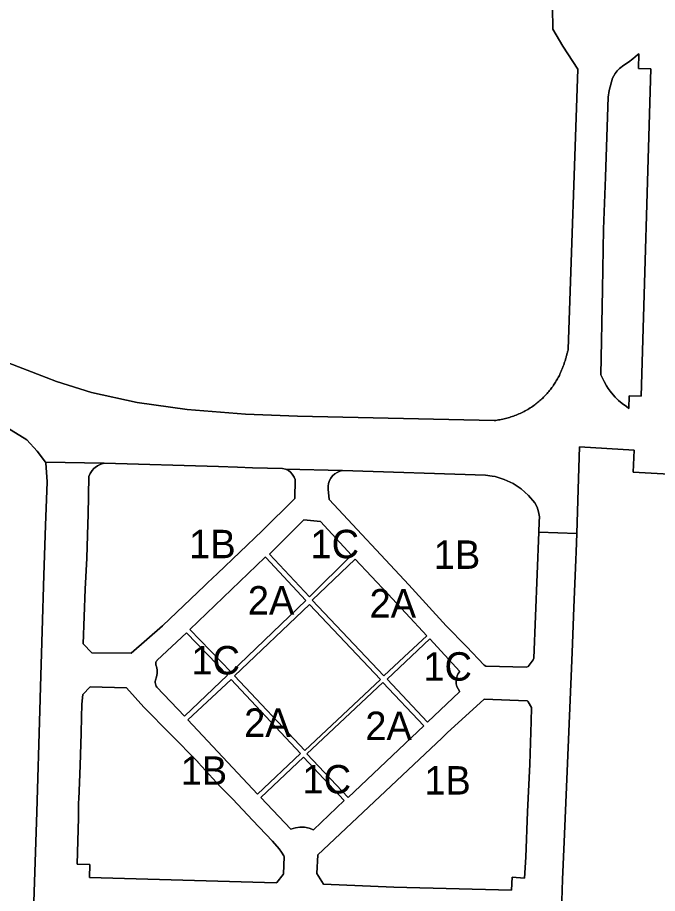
# Model space of a CAD drawing. Extents: x 598968 to 613553, y 4409678 to 4430833.
# Drawn here: x 607180.9 to 607451, y 4415273.1 to 4415642.7 of the extents above; entities that cross this region are included whole.
import ezdxf

# ---------------------------------------------------------------- set-up
doc = ezdxf.new("R2010")
doc.units = 0
for name, color, linetype in [('1', 7, 'Continuous'), ('ZONA 1B. Illes de cases extensives - ANNEX III C', 7, 'Continuous'), ('ZONA 1C. Cases aïllades centrals - ANNEX III C', 7, 'Continuous'), ('ZONA 2A. Fileres de cases - ANNEX III C', 7, 'Continuous')]:
    doc.layers.add(name, color=color, linetype=linetype)

msp = doc.modelspace()

# ---------------------------------------------------------------- linework, layer by layer
at = {"layer": '1'}
for points in [[(607406.6242, 4415647.0096), (607406.8143, 4415637.7598), (607411.0542, 4415630.54), (607417.3242, 4415620.9505), (607413.2751, 4415502.7632), (607413.1962, 4415502.4127), (607413.115, 4415502.0626), (607413.0316, 4415501.7132), (607412.946, 4415501.3642), (607412.858, 4415501.0159), (607412.7679, 4415500.6681), (607412.6756, 4415500.3208), (607412.5809, 4415499.9742), (607412.4841, 4415499.6282), (607412.385, 4415499.2829), (607412.2837, 4415498.9382), (607412.1801, 4415498.5941), (607412.0744, 4415498.2507), (607411.9664, 4415497.908), (607411.8562, 4415497.5661), (607411.7438, 4415497.2248), (607411.6293, 4415496.8842), (607411.5125, 4415496.5444), (607411.3935, 4415496.2054), (607411.2724, 4415495.8672), (607411.1491, 4415495.5297), (607411.0236, 4415495.193), (607410.8959, 4415494.8572), (607410.7661, 4415494.5221), (607410.6341, 4415494.188), (607410.5, 4415493.8546), (607410.3637, 4415493.5222), (607410.2253, 4415493.1906), (607410.0847, 4415492.86), (607409.942, 4415492.5302), (607409.7972, 4415492.2014), (607409.5559, 4415491.7154), (607409.3072, 4415491.2333), (607409.0513, 4415490.7549), (607408.7881, 4415490.2805), (607408.5177, 4415489.8101), (607408.2402, 4415489.3438), (607407.9557, 4415488.8818), (607407.6643, 4415488.4242), (607407.3659, 4415487.971), (607407.0606, 4415487.5224), (607406.7486, 4415487.0785), (607406.4299, 4415486.6394), (607406.1046, 4415486.2052), (607405.7727, 4415485.7758), (607405.4344, 4415485.3517), (607405.0896, 4415484.9327), (607404.7386, 4415484.519), (607404.3813, 4415484.1106), (607404.0179, 4415483.7078), (607403.6484, 4415483.3105), (607403.2729, 4415482.9188), (607402.8916, 4415482.5329), (607402.5044, 4415482.1528), (607402.1115, 4415481.7786), (607401.7129, 4415481.4104), (607401.309, 4415481.0483), (607400.8994, 4415480.6924), (607400.4846, 4415480.3427), (607400.0644, 4415479.9994), (607399.6391, 4415479.6624), (607399.2088, 4415479.332), (607398.7211, 4415478.9823), (607398.2277, 4415478.6407), (607397.7287, 4415478.3074), (607397.2242, 4415477.9825), (607396.7143, 4415477.6659), (607396.1993, 4415477.3579), (607395.6792, 4415477.0585), (607395.1542, 4415476.7679), (607394.6246, 4415476.486), (607394.0902, 4415476.2128), (607393.5513, 4415475.9488), (607393.0081, 4415475.6937), (607392.4607, 4415475.4476), (607391.9094, 4415475.2108), (607391.3541, 4415474.9831), (607390.7952, 4415474.7647), (607390.2327, 4415474.5557), (607389.6667, 4415474.356), (607389.0976, 4415474.1657), (607388.5254, 4415473.985), (607387.9503, 4415473.8138), (607387.3723, 4415473.6522), (607386.7919, 4415473.5002), (607386.2089, 4415473.3579), (607385.6236, 4415473.2254), (607385.0362, 4415473.1026), (607384.4468, 4415472.9897), (607383.8556, 4415472.8865), (607383.2628, 4415472.7932), (607382.6686, 4415472.7097), (607382.073, 4415472.6362), (607299.0176, 4415474.5198), (607277.0663, 4415475.307), (607252.4404, 4415477.2583), (607231.3405, 4415480.2419), (607212.0512, 4415484.5566), (607197.4016, 4415489.156), (607193.0386, 4415490.8194), (607175.1146, 4415497.6531)], [(607175.1146, 4415497.6531), (607193.0386, 4415490.8194), (607197.4016, 4415489.156), (607212.0512, 4415484.5566), (607231.3405, 4415480.2419), (607252.4404, 4415477.2583), (607277.0663, 4415475.307), (607299.0176, 4415474.5198), (607382.073, 4415472.6362), (607382.6686, 4415472.7097), (607383.2628, 4415472.7932), (607383.8556, 4415472.8865), (607384.4468, 4415472.9897), (607385.0362, 4415473.1026), (607385.6236, 4415473.2254), (607386.2089, 4415473.3579), (607386.7919, 4415473.5002), (607387.3723, 4415473.6522), (607387.9503, 4415473.8138), (607388.5254, 4415473.985), (607389.0976, 4415474.1657), (607389.6667, 4415474.356), (607390.2327, 4415474.5557), (607390.7952, 4415474.7647), (607391.3541, 4415474.9831), (607391.9094, 4415475.2108), (607392.4607, 4415475.4476), (607393.0081, 4415475.6937), (607393.5513, 4415475.9488), (607394.0902, 4415476.2128), (607394.6246, 4415476.486), (607395.1542, 4415476.7679), (607395.6792, 4415477.0585), (607396.1993, 4415477.3579), (607396.7143, 4415477.6659), (607397.2242, 4415477.9825), (607397.7287, 4415478.3074), (607398.2277, 4415478.6407), (607398.7211, 4415478.9823), (607399.2088, 4415479.332), (607399.6391, 4415479.6624), (607400.0644, 4415479.9994), (607400.4846, 4415480.3427), (607400.8994, 4415480.6924), (607401.309, 4415481.0483), (607401.7129, 4415481.4104), (607402.1115, 4415481.7786), (607402.5044, 4415482.1528), (607402.8916, 4415482.5329), (607403.2729, 4415482.9188), (607403.6484, 4415483.3105), (607404.0179, 4415483.7078), (607404.3813, 4415484.1106), (607404.7386, 4415484.519), (607405.0896, 4415484.9327), (607405.4344, 4415485.3517), (607405.7727, 4415485.7758), (607406.1046, 4415486.2052), (607406.4299, 4415486.6394), (607406.7486, 4415487.0785), (607407.0606, 4415487.5224), (607407.3659, 4415487.971), (607407.6643, 4415488.4242), (607407.9557, 4415488.8818), (607408.2402, 4415489.3438), (607408.5177, 4415489.8101), (607408.7881, 4415490.2805), (607409.0513, 4415490.7549), (607409.3072, 4415491.2333), (607409.5559, 4415491.7154), (607409.7972, 4415492.2014), (607409.942, 4415492.5302), (607410.0847, 4415492.86), (607410.2253, 4415493.1906), (607410.3637, 4415493.5222), (607410.5, 4415493.8546), (607410.6341, 4415494.188), (607410.7661, 4415494.5221), (607410.8959, 4415494.8572), (607411.0236, 4415495.193), (607411.1491, 4415495.5297), (607411.2724, 4415495.8672), (607411.3935, 4415496.2054), (607411.5125, 4415496.5444), (607411.6293, 4415496.8842), (607411.7438, 4415497.2248), (607411.8562, 4415497.5661), (607411.9664, 4415497.908), (607412.0744, 4415498.2507), (607412.1801, 4415498.5941), (607412.2837, 4415498.9382), (607412.385, 4415499.2829), (607412.4841, 4415499.6282), (607412.5809, 4415499.9742), (607412.6756, 4415500.3208), (607412.7679, 4415500.6681), (607412.858, 4415501.0159), (607412.946, 4415501.3642), (607413.0316, 4415501.7132), (607413.115, 4415502.0626), (607413.1962, 4415502.4127), (607413.2751, 4415502.7632), (607417.3242, 4415620.9505), (607411.0542, 4415630.54), (607406.8143, 4415637.7598), (607406.6242, 4415647.0096)], [(607176.4107, 4415469.791), (607184.7972, 4415464.4644), (607189.1776, 4415459.6945), (607192.6851, 4415455.1616), (607217.4518, 4415454.6316), (607265.6812, 4415453.2425), (607273.7511, 4415452.9827), (607280.061, 4415452.7728), (607292.7609, 4415452.353), (607294.0309, 4415452.0731), (607318.0105, 4415451.5935), (607378.3398, 4415449.6246), (607381.2593, 4415449.1669), (607382.3873, 4415448.9901), (607386.3031, 4415447.786), (607390.0076, 4415446.0367), (607393.4255, 4415443.7779), (607396.487, 4415441.0555), (607399.1296, 4415437.9251), (607400.1237, 4415436.0757), (607400.7904, 4415434.0847), (607401.1105, 4415432.0097), (607401.0746, 4415429.9103), (607400.8968, 4415425.5303), (607416.8643, 4415425.0237), (607417.5703, 4415448.21), (607417.9752, 4415461.5057), (607441.134, 4415460.1993), (607440.744, 4415450.8464), (607498.8447, 4415447.588)], [(607187.6479, 4415265.1867), (607188.9854, 4415307.5895), (607190.2976, 4415350.2959), (607190.5975, 4415360.2958), (607191.3224, 4415383.8505), (607192.0474, 4415407.4053), (607192.6873, 4415428.315), (607193.3672, 4415446.7348), (607192.9072, 4415454.8747), (607192.6851, 4415455.1616), (607189.1776, 4415459.6945), (607184.7972, 4415464.4644), (607176.4107, 4415469.791)], [(607498.8447, 4415447.588), (607440.744, 4415450.8464), (607441.134, 4415460.1993), (607417.9752, 4415461.5057), (607417.5703, 4415448.21), (607416.8643, 4415425.0237), (607416.6268, 4415417.2256), (607416.5468, 4415413.9157), (607415.6405, 4415393.8221), (607414.8965, 4415374.7402), (607412.6797, 4415321.3836), (607411.5884, 4415294.9213), (607410.898, 4415278.9685), (607410.5229, 4415270.0186)], [(607410.5229, 4415270.0186), (607410.898, 4415278.9685), (607411.5884, 4415294.9213), (607412.6797, 4415321.3836), (607414.8965, 4415374.7402), (607415.6405, 4415393.8221), (607416.5468, 4415413.9157), (607416.6268, 4415417.2256), (607416.8643, 4415425.0237), (607400.8968, 4415425.5303), (607398.7399, 4415372.4159), (607398.4999, 4415371.7259), (607396.3999, 4415368.8459), (607395.6699, 4415368.5561), (607378.4801, 4415369.0756), (607377.7801, 4415369.4056), (607370.4202, 4415377.3454), (607361.8203, 4415386.0851), (607346.0089, 4415403.3099), (607312.3407, 4415439.3035), (607311.9606, 4415443.7535), (607311.9574, 4415444.9604), (607312.1524, 4415446.1515), (607312.5404, 4415447.2943), (607313.1108, 4415448.3579), (607313.8481, 4415449.3134), (607314.7324, 4415450.135), (607315.7396, 4415450.8), (607316.8423, 4415451.2906), (607318.0105, 4415451.5935), (607294.0309, 4415452.0731), (607295.1802, 4415451.5449), (607296.044, 4415450.9254), (607296.849, 4415450.0871), (607297.6909, 4415448.7432), (607298.0708, 4415447.7432), (607297.8609, 4415439.8333), (607284.1711, 4415426.0632), (607265.2314, 4415408.1831), (607261.0314, 4415404.2231), (607259.8715, 4415403.123), (607242.0068, 4415386.1122), (607228.9007, 4415374.4828), (607212.2723, 4415374.7126), (607208.5822, 4415378.5124), (607209.4421, 4415401.5421), (607210.152, 4415414.542), (607210.542, 4415429.1018), (607210.6819, 4415432.8818), (607210.9519, 4415449.0116), (607211.4943, 4415450.2664), (607212.3495, 4415451.5698), (607213.1218, 4415452.4416), (607213.5965, 4415452.8474), (607214.6778, 4415453.5931), (607216.0818, 4415454.2816), (607217.4518, 4415454.6316), (607192.6851, 4415455.1616), (607192.9072, 4415454.8747), (607193.3672, 4415446.7348), (607192.6873, 4415428.315), (607192.0474, 4415407.4053), (607191.3224, 4415383.8505), (607190.5975, 4415360.2958), (607190.2976, 4415350.2959), (607188.9854, 4415307.5895), (607187.6479, 4415265.1867)]]:
    msp.add_lwpolyline(points, dxfattribs=at)
for points in [[(607444.1179, 4415482.91), (607438.9701, 4415483.0565), (607438.8206, 4415477.8048), (607437.8323, 4415478.5867), (607436.1079, 4415479.8823), (607434.5614, 4415481.1657), (607433.1248, 4415482.5648), (607432.238, 4415483.5343), (607430.9636, 4415485.1013), (607430.1955, 4415486.1747), (607429.473, 4415487.2862), (607428.4273, 4415489.1315), (607427.0559, 4415491.9266), (607427.7579, 4415527.9767), (607427.7529, 4415528.1267), (607428.2328, 4415553.4264), (607429.0427, 4415575.2962), (607429.6026, 4415592.376), (607430.1526, 4415609.1458), (607430.6225, 4415611.8558), (607431.9825, 4415617.1158), (607433.0625, 4415619.1058), (607433.9375, 4415620.2308), (607434.9525, 4415621.2358), (607436.7924, 4415622.5908), (607438.6674, 4415623.9008), (607440.5074, 4415625.2858), (607442.5723, 4415626.9658), (607443.0782, 4415627.3329), (607442.9016, 4415621.1268), (607448.0993, 4415620.977)], [(607448.0993, 4415620.977), (607442.9016, 4415621.1268), (607443.0782, 4415627.3329), (607442.5723, 4415626.9658), (607440.5074, 4415625.2858), (607438.6674, 4415623.9008), (607436.7924, 4415622.5908), (607434.9525, 4415621.2358), (607433.9375, 4415620.2308), (607433.0625, 4415619.1058), (607431.9825, 4415617.1158), (607430.6225, 4415611.8558), (607430.1526, 4415609.1458), (607429.6026, 4415592.376), (607429.0427, 4415575.2962), (607428.2328, 4415553.4264), (607427.7529, 4415528.1267), (607427.7579, 4415527.9767), (607427.0559, 4415491.9266), (607428.4273, 4415489.1315), (607429.473, 4415487.2862), (607430.1955, 4415486.1747), (607430.9636, 4415485.1013), (607432.238, 4415483.5343), (607433.1248, 4415482.5648), (607434.5614, 4415481.1657), (607436.1079, 4415479.8823), (607437.8323, 4415478.5867), (607438.8206, 4415477.8048), (607438.9701, 4415483.0565), (607444.1179, 4415482.91)], [(607321.8806, 4415415.814), (607304.131, 4415398.3439), (607287.1711, 4415416.2734), (607301.6609, 4415430.7935), (607308.7307, 4415430.0136)], [(607302.601, 4415396.7039), (607271.0015, 4415366.5437), (607253.5516, 4415384.4931), (607285.3061, 4415414.8434), (607285.4611, 4415415.0834), (607285.6711, 4415414.8634)], [(607344.0105, 4415372.9349), (607335.5007, 4415364.8949), (607305.2509, 4415396.8639), (607323.4006, 4415414.1841), (607337.1894, 4415399.4894), (607344.6892, 4415391.4409), (607353.6404, 4415381.835)], [(607334.1114, 4415363.4527), (607302.1295, 4415333.4268), (607272.5151, 4415364.9097), (607304.1665, 4415395.051)], [(607334.1114, 4415363.4527), (607304.1665, 4415395.051), (607272.5151, 4415364.9097), (607302.1295, 4415333.4268)], [(607269.5115, 4415365.1737), (607251.3118, 4415347.9435), (607239.7269, 4415360.1582), (607239.4405, 4415360.5924), (607239.2231, 4415361.0649), (607239.0796, 4415361.5649), (607239.0134, 4415362.0809), (607239.0259, 4415362.6009), (607239.1169, 4415363.1131), (607239.6028, 4415364.5129), (607239.8391, 4415365.9757), (607239.8186, 4415367.4574), (607239.5418, 4415368.9131), (607239.3683, 4415369.2368), (607239.2535, 4415369.5855), (607239.2011, 4415369.9491), (607239.2125, 4415370.3162), (607239.2875, 4415370.6757), (607239.4238, 4415371.0168), (607239.6172, 4415371.329), (607239.8618, 4415371.603), (607252.1713, 4415383.1516)], [(607367.4003, 4415358.2055), (607353.8705, 4415345.3354), (607336.8206, 4415363.5749), (607354.8804, 4415380.495), (607367.5003, 4415366.8354), (607366.8511, 4415365.915), (607366.3697, 4415364.8968), (607366.0706, 4415363.8109), (607365.9626, 4415362.6898), (607366.049, 4415361.5669), (607366.3272, 4415360.4755), (607366.7889, 4415359.4481), (607367.4203, 4415358.5155), (607367.4417, 4415358.4842), (607367.4576, 4415358.4498), (607367.4676, 4415358.4132), (607367.4714, 4415358.3755), (607367.469, 4415358.3377), (607367.4603, 4415358.3008), (607367.4457, 4415358.2658), (607367.4255, 4415358.2338)], [(607300.3012, 4415332.2246), (607282.2215, 4415315.0545), (607252.7418, 4415346.3236), (607271.0136, 4415363.35)], [(607290.3116, 4415277.6949), (607290.0316, 4415277.5649), (607211.2182, 4415279.8057), (607211.3825, 4415285.3835), (607206.0225, 4415285.5334), (607206.5708, 4415305.0602), (607206.5849, 4415305.928), (607206.6524, 4415311.5431), (607206.8024, 4415312.9681), (607207.0624, 4415319.973), (607207.3424, 4415327.1229), (607207.7223, 4415340.7128), (607207.9223, 4415347.5627), (607208.0623, 4415352.8977), (607208.1273, 4415354.3777), (607208.3822, 4415357.0226), (607211.5922, 4415360.3626), (607226.822, 4415359.8729), (607234.2619, 4415351.6773), (607256.9218, 4415328.6938), (607257.1768, 4415328.4188), (607266.4684, 4415318.1921), (607271.7267, 4415312.8843), (607280.1066, 4415304.0395), (607288.4815, 4415295.1548), (607291.2415, 4415291.9649), (607292.3115, 4415290.6049), (607293.2815, 4415289.065), (607293.4115, 4415288.675), (607293.0815, 4415281.3349), (607293.0015, 4415281.1249)], [(607352.3755, 4415343.8054), (607320.3695, 4415313.5769), (607302.9512, 4415332.0946), (607335.0107, 4415362.1449)], [(607395.3602, 4415288.4468), (607394.8003, 4415279.6368), (607389.6703, 4415279.9867), (607389.3103, 4415274.5568), (607339.6391, 4415275.8305), (607310.0213, 4415277.0453), (607307.2513, 4415281.5253), (607307.6713, 4415289.4552), (607359.9555, 4415338.6156), (607362.2604, 4415340.8956), (607377.8002, 4415355.1457), (607395.96, 4415354.3661), (607396.0689, 4415354.3276), (607396.1707, 4415354.2728), (607396.2628, 4415354.2032), (607396.3432, 4415354.1203), (607396.41, 4415354.0261), (607397.83, 4415351.6562), (607397.67, 4415345.6862), (607397.06, 4415327.6967), (607397.0651, 4415327.6953), (607396.0801, 4415307.6366)], [(607318.681, 4415312.3552), (607305.8113, 4415299.9851), (607303.9709, 4415300.6614), (607302.0463, 4415301.0363), (607300.0867, 4415301.0998), (607298.1418, 4415300.8506), (607296.2614, 4415300.2949), (607283.6215, 4415313.5945), (607301.5712, 4415330.6446)]]:
    msp.add_lwpolyline(points, close=True, dxfattribs=at)
at = {"layer": 'ZONA 1B. Illes de cases extensives - ANNEX III C'}
for points in [[(607294.0309, 4415452.0731), (607292.7609, 4415452.353), (607280.061, 4415452.7728), (607273.7511, 4415452.9827), (607265.6812, 4415453.2425), (607217.4518, 4415454.6316), (607216.0818, 4415454.2816), (607214.6778, 4415453.5931), (607213.5965, 4415452.8474), (607213.1218, 4415452.4416), (607212.3495, 4415451.5698), (607211.4943, 4415450.2664), (607210.9519, 4415449.0116), (607210.6819, 4415432.8818), (607210.542, 4415429.1018), (607210.152, 4415414.542), (607209.4421, 4415401.5421), (607208.5822, 4415378.5124), (607212.2723, 4415374.7126), (607228.9007, 4415374.4828), (607242.0068, 4415386.1122), (607259.8715, 4415403.123), (607261.0314, 4415404.2231), (607265.2314, 4415408.1831), (607284.1711, 4415426.0632), (607297.8609, 4415439.8333), (607298.0708, 4415447.7432), (607297.6909, 4415448.7432), (607296.849, 4415450.0871), (607296.044, 4415450.9254), (607295.1802, 4415451.5449)], [(607400.8968, 4415425.5303), (607401.0746, 4415429.9103), (607401.1105, 4415432.0097), (607400.7904, 4415434.0847), (607400.1237, 4415436.0757), (607399.1296, 4415437.9251), (607396.487, 4415441.0555), (607393.4255, 4415443.7779), (607390.0076, 4415446.0367), (607386.3031, 4415447.786), (607382.3873, 4415448.9901), (607381.2593, 4415449.1669), (607378.3398, 4415449.6246), (607318.0105, 4415451.5935), (607316.8423, 4415451.2906), (607315.7396, 4415450.8), (607314.7324, 4415450.135), (607313.8481, 4415449.3134), (607313.1108, 4415448.3579), (607312.5404, 4415447.2943), (607312.1524, 4415446.1515), (607311.9574, 4415444.9604), (607311.9606, 4415443.7535), (607312.3407, 4415439.3035), (607346.0089, 4415403.3099), (607361.8203, 4415386.0851), (607370.4202, 4415377.3454), (607377.7801, 4415369.4056), (607378.4801, 4415369.0756), (607395.6699, 4415368.5561), (607396.3999, 4415368.8459), (607398.4999, 4415371.7259), (607398.7399, 4415372.4159)], [(607290.3116, 4415277.6949), (607293.0015, 4415281.1249), (607293.0815, 4415281.3349), (607293.4115, 4415288.675), (607293.2815, 4415289.065), (607292.3115, 4415290.6049), (607291.2415, 4415291.9649), (607288.4815, 4415295.1548), (607280.1066, 4415304.0395), (607271.7267, 4415312.8843), (607266.4684, 4415318.1921), (607257.1768, 4415328.4188), (607256.9218, 4415328.6938), (607234.2619, 4415351.6773), (607226.822, 4415359.8729), (607211.5922, 4415360.3626), (607208.3822, 4415357.0226), (607208.1273, 4415354.3777), (607208.0623, 4415352.8977), (607207.9223, 4415347.5627), (607207.7223, 4415340.7128), (607207.3424, 4415327.1229), (607207.0624, 4415319.973), (607206.8024, 4415312.9681), (607206.6524, 4415311.5431), (607206.5849, 4415305.928), (607206.5708, 4415305.0602), (607206.0225, 4415285.5334), (607211.3825, 4415285.3835), (607211.2182, 4415279.8057), (607290.0316, 4415277.5649)], [(607395.3602, 4415288.4468), (607396.0801, 4415307.6366), (607397.0651, 4415327.6953), (607397.06, 4415327.6967), (607397.67, 4415345.6862), (607397.83, 4415351.6562), (607396.41, 4415354.0261), (607396.3432, 4415354.1203), (607396.2628, 4415354.2032), (607396.1707, 4415354.2728), (607396.0689, 4415354.3276), (607395.96, 4415354.3661), (607377.8002, 4415355.1457), (607362.2604, 4415340.8956), (607359.9555, 4415338.6156), (607307.6713, 4415289.4552), (607307.2513, 4415281.5253), (607310.0213, 4415277.0453), (607339.6391, 4415275.8305), (607389.3103, 4415274.5568), (607389.6703, 4415279.9867), (607394.8003, 4415279.6368)]]:
    msp.add_lwpolyline(points, close=True, dxfattribs=at)
at = {"layer": 'ZONA 1C. Cases aïllades centrals - ANNEX III C'}
for points in [[(607321.8806, 4415415.814), (607308.7307, 4415430.0136), (607301.6609, 4415430.7935), (607287.1711, 4415416.2734), (607304.131, 4415398.3439)], [(607269.5115, 4415365.1737), (607252.1713, 4415383.1516), (607239.8618, 4415371.603), (607239.6172, 4415371.329), (607239.4238, 4415371.0168), (607239.2875, 4415370.6757), (607239.2125, 4415370.3162), (607239.2011, 4415369.9491), (607239.2535, 4415369.5855), (607239.3683, 4415369.2368), (607239.5418, 4415368.9131), (607239.8186, 4415367.4574), (607239.8391, 4415365.9757), (607239.6028, 4415364.5129), (607239.1169, 4415363.1131), (607239.0259, 4415362.6009), (607239.0134, 4415362.0809), (607239.0796, 4415361.5649), (607239.2231, 4415361.0649), (607239.4405, 4415360.5924), (607239.7269, 4415360.1582), (607251.3118, 4415347.9435)], [(607367.4003, 4415358.2055), (607367.4255, 4415358.2338), (607367.4457, 4415358.2658), (607367.4603, 4415358.3008), (607367.469, 4415358.3377), (607367.4714, 4415358.3755), (607367.4676, 4415358.4132), (607367.4576, 4415358.4498), (607367.4417, 4415358.4842), (607367.4203, 4415358.5155), (607366.7889, 4415359.4481), (607366.3272, 4415360.4755), (607366.049, 4415361.5669), (607365.9626, 4415362.6898), (607366.0706, 4415363.8109), (607366.3697, 4415364.8968), (607366.8511, 4415365.915), (607367.5003, 4415366.8354), (607354.8804, 4415380.495), (607336.8206, 4415363.5749), (607353.8705, 4415345.3354)], [(607318.681, 4415312.3552), (607301.5712, 4415330.6446), (607283.6215, 4415313.5945), (607296.2614, 4415300.2949), (607298.1418, 4415300.8506), (607300.0867, 4415301.0998), (607302.0463, 4415301.0363), (607303.9709, 4415300.6614), (607305.8113, 4415299.9851)]]:
    msp.add_lwpolyline(points, close=True, dxfattribs=at)
at = {"layer": 'ZONA 2A. Fileres de cases - ANNEX III C'}
for points in [[(607302.601, 4415396.7039), (607285.6711, 4415414.8634), (607285.4611, 4415415.0834), (607285.3061, 4415414.8434), (607253.5516, 4415384.4931), (607271.0015, 4415366.5437)], [(607344.0105, 4415372.9349), (607353.6404, 4415381.835), (607344.6892, 4415391.4409), (607337.1894, 4415399.4894), (607323.4006, 4415414.1841), (607305.2509, 4415396.8639), (607335.5007, 4415364.8949)], [(607300.3012, 4415332.2246), (607271.0136, 4415363.35), (607252.7418, 4415346.3236), (607282.2215, 4415315.0545)], [(607352.3755, 4415343.8054), (607335.0107, 4415362.1449), (607302.9512, 4415332.0946), (607320.3695, 4415313.5769)]]:
    msp.add_lwpolyline(points, close=True, dxfattribs=at)

# ---------------------------------------------------------------- texts
at = {"layer": 'ZONA 1B. Illes de cases extensives - ANNEX III C'}
for p in [(607253.3265, 4415414.5572), (607356.534, 4415410.0748), (607249.717, 4415318.9638), (607352.5406, 4415314.8513)]:
    msp.add_text('1B', height=12, dxfattribs=at).set_placement(p)
at = {"layer": 'ZONA 1C. Cases aïllades centrals - ANNEX III C'}
for p in [(607304.5258, 4415414.5687), (607254.2624, 4415365.5475), (607352.1605, 4415362.9152), (607301.1513, 4415315.3148)]:
    msp.add_text('1C', height=12, dxfattribs=at).set_placement(p)
at = {"layer": 'ZONA 2A. Fileres de cases - ANNEX III C'}
for p in [(607278.0763, 4415390.8136), (607329.4457, 4415389.5395), (607276.5215, 4415339.2023), (607327.6634, 4415337.8609)]:
    msp.add_text('2A', height=12, dxfattribs=at).set_placement(p)

doc.saveas('drawing.dxf')
